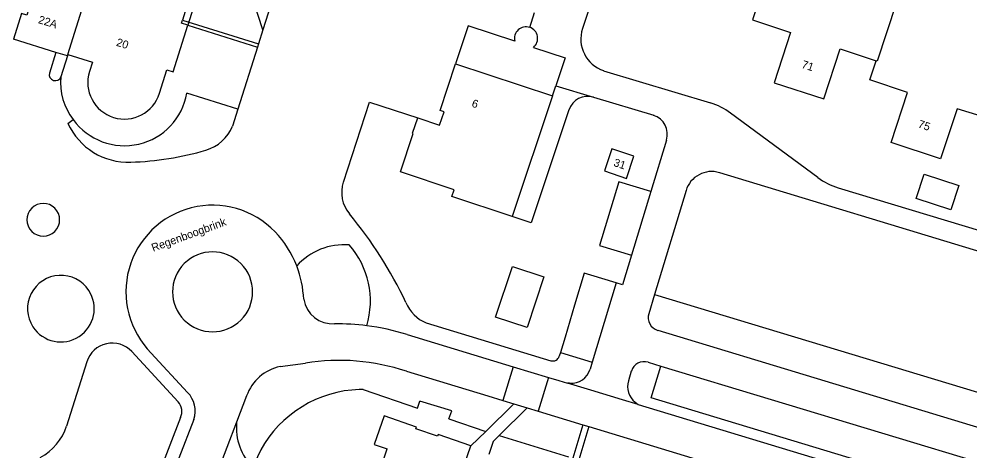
# Model space of a CAD drawing. Extents: x 194485 to 197793, y 468269 to 470822.
# Drawn here: x 197233.2 to 197375.8, y 468935.4 to 469000.2 of the extents above; entities that cross this region are included whole.
import ezdxf

# ---------------------------------------------------------------- set-up
doc = ezdxf.new("R2010")
doc.units = 0
for name, color, linetype in [('BGT grensvlak begroeid terreindeel', 7, 'Continuous'), ('BGT grensvlak gebouwinstallatie plus 1', 7, 'Continuous'), ('BGT grensvlak onbegroeid terreindeel', 7, 'Continuous'), ('BGT grensvlak pand op maaiveld', 7, 'Continuous'), ('BGT grensvlak pand op maaiveld LR', 7, 'Continuous'), ('BGT grensvlak wegdeel', 7, 'Continuous'), ('BGT tekst huisnummerreeks', 7, 'Continuous'), ('BGT tekst openbare ruimte label weg', 7, 'Continuous')]:
    doc.layers.add(name, color=color, linetype=linetype)

msp = doc.modelspace()

# ---------------------------------------------------------------- linework, layer by layer
at = {"layer": 'BGT grensvlak begroeid terreindeel'}
msp.add_line((197305.21, 468937.67), (197315.63, 468934.49), dxfattribs=at)
at = {"layer": 'BGT grensvlak gebouwinstallatie plus 1'}
msp.add_line((197263.08, 469013.69), (197258.54, 468999.24), dxfattribs=at)
for points in [[(197368.99, 468976.87), (197374.15, 468975.17), (197372.95, 468971.53), (197367.78, 468973.24), (197368.99, 468976.87)], [(197307.21, 468963.05), (197311.95, 468961.47), (197309.43, 468953.88), (197304.68, 468955.45), (197307.21, 468963.05)]]:
    msp.add_lwpolyline(points, dxfattribs=at)
at = {"layer": 'BGT grensvlak onbegroeid terreindeel'}
for p, q in [((197271.79, 469004.86), (197269.8, 468998.56)), ((197269.14, 468996.44), (197268.99, 468995.96)), ((197238.76, 468995.17), (197237.78, 468992.04)), ((197266.06, 468986.63), (197265.26, 468984.09)), ((197240.56, 468984.51), (197241.34, 468985.07)), ((197294.27, 468954.58), (197312.99, 468948.91)), ((197250.13, 468950.28), (197257.09, 468942.74)), ((197314.41, 468950.15), (197314.24, 468949.58)), ((197243.38, 468948.76), (197240.34, 468939.11)), ((197284.81, 468944.59), (197292.96, 468941.79)), ((197292.96, 468941.79), (197293.32, 468942.82)), ((197298.11, 468941.39), (197293.32, 468942.82)), ((197257.42, 468940.39), (197253.71, 468930.74)), ((197297.69, 468940.17), (197298.11, 468941.39)), ((197297.69, 468940.17), (197303.21, 468938.28))]:
    msp.add_line(p, q, dxfattribs=at)
for points in [[(197307.57, 468996.85), (197300.58, 468999.17), (197298.69, 468993.47)], [(197281.86, 468975.7), (197285.78, 468987.7), (197293.01, 468985.33)], [(197284.81, 468944.59), (197284.24, 468944.59), (197283.11, 468944.51), (197281.99, 468944.37), (197280.88, 468944.15), (197279.78, 468943.86), (197278.71, 468943.5), (197277.66, 468943.07), (197276.64, 468942.57), (197275.66, 468942.01), (197274.71, 468941.39), (197273.81, 468940.7), (197272.95, 468939.96), (197272.14, 468939.17), (197271.39, 468938.32), (197270.69, 468937.43), (197270.05, 468936.49), (197269.48, 468935.52), (197268.97, 468934.51), (197268.52, 468933.46), (197268.3, 468932.89)]]:
    msp.add_lwpolyline(points, dxfattribs=at)
for centre, radius, start, end in [((197309.26, 468997.26), 1.74, 71.6704, 193.6761), ((197238.65, 468991.82), 0.901, 165.3572, 339.7866), ((197249.59, 468988.61), 9.92, 204.4656, 272.1883), ((197259.43, 468986.56), 6.33, 286.6326, 337.0244), ((197248.69, 469023.09), 44.41, 271.6574, 286.422), ((197286.61, 468974.15), 5, 161.9045, 219.6264), ((197236.86, 468970.05), 2.45, 45, 225), ((197236.86, 468970.05), 2.45, 225, 45), ((197234.18, 468930.71), 63.09, 25.2575, 39.6442), ((197281.95, 468956.8), 9.5, 85.2796, 138.2428), ((197273.23, 468957.86), 12.69, 343.0473, 41.5129), ((197239.5, 468956.72), 5, 33.112, 213.1145), ((197239.5, 468956.72), 5, 213.1149, 33.1116), ((197296.59, 468959.93), 5.83, 203.2489, 246.5438), ((197247.19, 468947.56), 4, 42.728, 162.5577), ((197313.28, 468949.87), 1, 253.2077, 343.1469), ((197255.51, 468941.32), 2.13, 334.022, 41.7457), ((197232.71, 468941.51), 8, 297.4961, 342.5624)]:
    msp.add_arc(centre, radius, start, end, dxfattribs=at)
at = {"layer": 'BGT grensvlak pand op maaiveld'}
for p, q in [((197262.13, 469013.99), (197257.74, 469000.02)), ((197238.76, 468995.17), (197232.37, 468997.15)), ((197240.47, 468994.63), (197238.76, 468995.17)), ((197240.55, 468994.87), (197240.47, 468994.63)), ((197298.69, 468993.47), (197313.22, 468988.63)), ((197313.22, 468988.63), (197307.2, 468970.52)), ((197287.98, 468940.62), (197286.5, 468936.33)), ((197292.81, 468938.96), (197287.98, 468940.62)), ((197292.72, 468938.71), (197292.81, 468938.96)), ((197296, 468937.59), (197292.72, 468938.71)), ((197296.09, 468937.84), (197296, 468937.59)), ((197300.97, 468936.16), (197296.09, 468937.84)), ((197286.5, 468936.33), (197288.43, 468935.67)), ((197299.5, 468931.87), (197300.97, 468936.16)), ((197287.66, 468933.42), (197288.43, 468935.67))]:
    msp.add_line(p, q, dxfattribs=at)
for points in [[(197346.08, 469008.55), (197343.24, 469000.03), (197348.91, 468998.13), (197346.47, 468990.6), (197353.9, 468988.19), (197356.37, 468995.7), (197361.75, 468993.89)], [(197258.54, 468999.24), (197257.59, 468999.54), (197257.74, 469000.02)], [(197254.28, 468989.03), (197255.39, 468992.56), (197256.35, 468992.26), (197258.54, 468999.24)], [(197240.55, 468994.87), (197244.22, 468993.72), (197243.77, 468992.28)], [(197293.01, 468985.33), (197296.3, 468984.24), (197296.97, 468986.23), (197296.36, 468986.43), (197298.69, 468993.47)], [(197379.34, 468985.04), (197373.92, 468986.71), (197371.44, 468979.19), (197364.02, 468981.65), (197366.48, 468989.16), (197360.81, 468991.06), (197361.75, 468993.89)], [(197307.2, 468970.52), (197298.14, 468973.56), (197298.49, 468974.53), (197290.42, 468977.23), (197292.31, 468983.01), (197292.25, 468983.04), (197293.01, 468985.33)], [(197322.11, 468980.69), (197321.01, 468977.37), (197324.31, 468976.25), (197325.41, 468979.57), (197322.11, 468980.69)]]:
    msp.add_lwpolyline(points, dxfattribs=at)
msp.add_arc((197249.03, 468990.66), 5.5, 162.8035, 342.7836, dxfattribs=at)
at = {"layer": 'BGT grensvlak pand op maaiveld LR'}
for points in [[(197230.09, 469014.3), (197234.07, 469013.06), (197231.61, 469005.16), (197235.37, 469003.98), (197234.37, 469000.76), (197233.57, 469001.01), (197232.37, 468997.15)], [(197240.55, 468994.87), (197244.21, 469006.57), (197241.02, 469007.57), (197241.97, 469010.59), (197241.44, 469010.76), (197242.78, 469015.03)], [(197365.7, 469007.23), (197365.54, 469007.28), (197364.02, 469002.75), (197364.78, 469002.5), (197361.91, 468993.84), (197361.75, 468993.89)]]:
    msp.add_lwpolyline(points, dxfattribs=at)
at = {"layer": 'BGT grensvlak wegdeel'}
for p, q in [((197319.32, 469003.58), (197317.72, 468998.74)), ((197257.74, 469000.02), (197269.14, 468996.44)), ((197309.81, 468998.91), (197310.54, 469001.13)), ((197258.54, 468999.24), (197268.99, 468995.96)), ((197269.8, 468998.56), (197269.14, 468996.44)), ((197268.99, 468995.96), (197266.06, 468986.63)), ((197240.47, 468994.63), (197239.49, 468991.51)), ((197320.9, 468992.42), (197336.9, 468987.58)), ((197313.22, 468988.63), (197313.73, 468990.16)), ((197313.73, 468990.16), (197319.4, 468988.45)), ((197266.06, 468986.63), (197258.39, 468989.04)), ((197319.4, 468988.45), (197328.4, 468985.72)), ((197353.04, 468976.38), (197339.94, 468986.05)), ((197330.32, 468982.01), (197327.99, 468974.29)), ((197338.25, 468977.12), (197405.25, 468956.83)), ((197327.99, 468974.29), (197325.09, 468964.72)), ((197333.26, 468974.45), (197328.53, 468958.83)), ((197322.79, 468960.57), (197319.2, 468948.7)), ((197328.53, 468958.83), (197327.66, 468955.96)), ((197328.53, 468958.83), (197408.93, 468934.49)), ((197329, 468953.47), (197407.48, 468929.7)), ((197291.43, 468952.83), (197307.33, 468948.01)), ((197253.06, 468950.05), (197258.5, 468944.16)), ((197314.41, 468950.15), (197319.2, 468948.7)), ((197319.2, 468948.7), (197318.88, 468947.65)), ((197327.55, 468948.68), (197329.46, 468948.1)), ((197272.39, 468948.03), (197276.16, 468948.56)), ((197291.33, 468947.32), (197303.52, 468943.63)), ((197307.33, 468948.01), (197305.8, 468942.94)), ((197307.33, 468948.01), (197312.62, 468946.41)), ((197325.05, 468947.35), (197324.62, 468945.91)), ((197329.46, 468948.1), (197406.03, 468924.92)), ((197312.62, 468946.41), (197311.08, 468941.34)), ((197315.8, 468945.53), (197315.48, 468945.55)), ((197267.36, 468943.63), (197265.85, 468939.68)), ((197303.52, 468943.63), (197305.8, 468942.94)), ((197305.8, 468942.94), (197307.45, 468942.44)), ((197307.45, 468942.44), (197303.21, 468938.28)), ((197309.45, 468941.83), (197305.21, 468937.67)), ((197307.45, 468942.44), (197309.45, 468941.83)), ((197309.45, 468941.83), (197311.08, 468941.34)), ((197325.64, 468942.68), (197326.08, 468942.34)), ((197326.08, 468942.34), (197409.37, 468917.15)), ((197259.44, 468940.09), (197257.21, 468934.28)), ((197311.08, 468941.34), (197317.77, 468939.31)), ((197265.85, 468939.68), (197262.93, 468932.09)), ((197317.77, 468939.31), (197316.27, 468934.3)), ((197318.7, 468939.03), (197317.2, 468934.02)), ((197317.77, 468939.31), (197318.7, 468939.03)), ((197318.7, 468939.03), (197422.28, 468907.67)), ((197303.21, 468938.28), (197300.97, 468936.16)), ((197305.21, 468937.67), (197304.33, 468936.81)), ((197304.33, 468936.81), (197303.66, 468934.85))]:
    msp.add_line(p, q, dxfattribs=at)
for points in [[(197269.8, 468998.56), (197265.08, 469013.06), (197263.08, 469013.69)], [(197310.37, 468995.92), (197315.12, 468994.34), (197313.73, 468990.16)], [(197315.68, 468986.52), (197310.05, 468969.57), (197307.2, 468970.52)], [(197327.99, 468974.29), (197323.2, 468975.74), (197320.3, 468966.17), (197325.09, 468964.72)], [(197356.08, 468974.85), (197396.3, 468962.67), (197397.16, 468965.29), (197403.47, 468963.21)], [(197325.09, 468964.72), (197323.75, 468960.28), (197322.79, 468960.57)], [(197322.79, 468960.57), (197318.96, 468961.73), (197318, 468962.02), (197316.55, 468957.23), (197315.11, 468952.45), (197314.41, 468950.15)], [(197406.03, 468924.92), (197404.58, 468920.13), (197328.01, 468943.32), (197329.46, 468948.1)], [(197312.62, 468946.41), (197314.18, 468945.94), (197315.48, 468945.55)], [(197326.08, 468942.34), (197323.75, 468943.04), (197318.96, 468944.49), (197315.48, 468945.55)]]:
    msp.add_lwpolyline(points, dxfattribs=at)
for centre, radius, start, end in [((197309.26, 468997.26), 1.74, 309.5739, 71.6446), ((197322.47, 468997.17), 5, 161.7484, 251.6502), ((197248.54, 468990.62), 9.09, 174.4273, 217.6164), ((197249.03, 468990.66), 9.5, 215.9967, 350.2216), ((197318.53, 468985.57), 3, 73.2202, 161.5509), ((197334, 468978.01), 10, 53.5471, 73.1572), ((197327.45, 468982.87), 3, 343.1612, 71.6459), ((197337.09, 468973.29), 4, 73.1516, 163.159), ((197358.99, 468984.45), 10.03, 233.5769, 253.1274), ((197262.25, 468959.24), 13, 43.8127, 224.9968), ((197260.15, 468957.42), 15.79, 21.2101, 43.3008), ((197262.25, 468959.24), 6, 45.0101, 224.9966), ((197262.25, 468959.24), 6, 225.0034, 45.0034), ((197260.16, 468957.43), 15.77, 2.5188, 21.1905), ((197280.29, 468958.88), 4.44, 189.82, 273.3501), ((197329.58, 468955.38), 2, 163.1217, 253.1615), ((197280.88, 468919.28), 35.16, 82.6798, 90.5426), ((197280.87, 468919.18), 35.26, 72.5714, 82.6732), ((197281.21, 468916.9), 32.06, 71.5986, 99.0635), ((197326.97, 468946.77), 2, 73.1457, 163.1375), ((197273.73, 468941.43), 6.74, 101.5016, 160.9348), ((197316, 468948.52), 3, 266.1083, 343.1425), ((197327.49, 468945.04), 3, 163.136, 231.8165), ((197255.51, 468941.32), 4.13, 342.5978, 43.4387), ((197274.35, 468938.91), 8.54, 174.8352, 224.864)]:
    msp.add_arc(centre, radius, start, end, dxfattribs=at)

# ---------------------------------------------------------------- texts
at = {"layer": 'BGT tekst huisnummerreeks'}
for s, rotation, p in [('22A', 342.7, (197236.01, 468999.58)), ('20', 342.6, (197247.71, 468996.18)), ('71', 342, (197350.49, 468992.87)), ('6', 341.4, (197301.01, 468987.04)), ('75', 341.7, (197367.95, 468983.93)), ('31', 341.3, (197322.28, 468978.15))]:
    msp.add_text(s, height=1.2, rotation=rotation, dxfattribs=at).set_placement(p)
at = {"layer": 'BGT tekst openbare ruimte label weg'}
msp.add_text('Regenboogbrink', height=1.2, rotation=20, dxfattribs=at).set_placement((197253.34, 468965.24))

doc.saveas('drawing.dxf')
